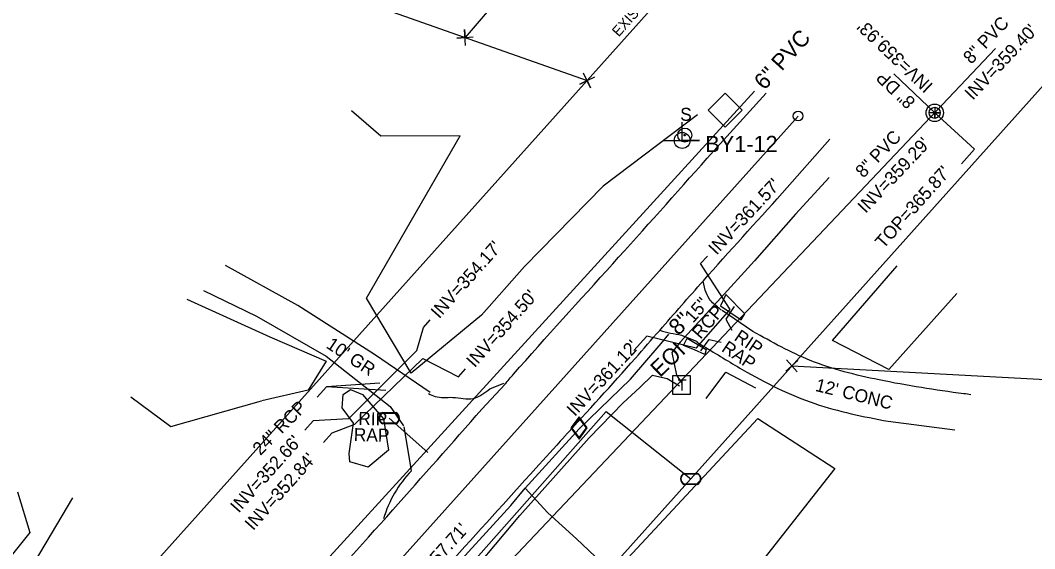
# Model space of a CAD drawing. Extents: x 2089016 to 2094354, y 862840 to 864725.
# Drawn here: x 2092160.9 to 2092474, y 864320.2 to 864483.1 of the extents above; entities that cross this region are included whole.
import ezdxf

# ---------------------------------------------------------------- set-up
doc = ezdxf.new("R2010")
doc.units = 0
for name, color, linetype in [('CTL Supplemental Horizontal and Vertical CELL', 7, 'Continuous'), ('CTL Supplemental Horizontal and Vertical Text', 7, 'Continuous'), ('Exist Horizontal Alignment', 7, 'Continuous'), ('Exist Horizontal Alignment Station Label', 7, 'Continuous'), ('Exist Other Culture Area Outline', 7, 'Continuous'), ('Exist Other Culture Area Outline Leader', 7, 'Continuous'), ('Exist Other Culture Area Outline Text', 7, 'Continuous'), ('Exist Other Culture Fence Line', 7, 'Continuous'), ('Exist Other Culture Sign Text', 7, 'Continuous'), ('Exist Property Corner CELL', 7, 'Continuous'), ('Exist Property Line', 7, 'Continuous'), ('Exist Right of Way Line', 7, 'Continuous'), ('Exist Right of Way Line Text', 7, 'Continuous'), ('Exist Roads EOP', 7, 'Continuous'), ('Exist Roads EOP Other', 7, 'Continuous'), ('Exist Roads EOP Other Text', 7, 'Continuous'), ('Exist Roads Soil', 7, 'Continuous'), ('Exist Structure Minor Pipes RCP 15 Inch', 7, 'Continuous'), ('Exist Structure Minor Pipes RCP 15 Inch Invert', 7, 'Continuous'), ('Exist Structure Minor Pipes RCP 15 Inch Leader', 7, 'Continuous'), ('Exist Structure Minor Pipes RCP 15 Inch Text', 7, 'Continuous'), ('Exist Structure Minor Pipes RCP 24 Inch', 7, 'Continuous'), ('Exist Structure Minor Pipes RCP 24 Inch Invert', 7, 'Continuous'), ('Exist Structure Minor Pipes RCP 24 Inch Leader', 7, 'Continuous'), ('Exist Structure Minor Pipes RCP 24 Inch Text', 7, 'Continuous'), ('Exist Utilities Gas UG Line SUE LOS B', 7, 'Continuous'), ('Exist Utilities Gas UG Line SUE LOS B Text', 7, 'Continuous'), ('Exist Utilities Sanitary Sewer Manhole Leader', 7, 'Continuous'), ('Exist Utilities Sanitary Sewer Manhole Text', 7, 'Continuous'), ('Exist Utilities Sanitary Sewer UG Line', 7, 'Continuous'), ('Exist Utilities Sanitary Sewer UG Line Invert Elevation', 7, 'Continuous'), ('Exist Utilities Sanitary Sewer UG Line Text', 7, 'Continuous'), ('Exist Utilities Telephone Pedestal CELL', 7, 'Continuous'), ('Exist Utilities Telephone UG Cable SUE LOS B', 7, 'Continuous'), ('Exist Utilities Water UG Line SUE LOS C', 7, 'Continuous'), ('Exist Utilities Water UG Line SUE LOS C Text', 7, 'Continuous'), ('Exist Vegetation Woods Line', 7, 'Continuous'), ('Pattern 1', 7, 'Continuous'), ('Prop Conc Driveway', 7, 'Continuous'), ('Prop Drainage Structure Tops and Inverts LABEL', 7, 'Continuous'), ('Prop SS Fill Line', 7, 'Continuous'), ('R5707_NCDOT_FS_170814 - Exist Utilities Water UG Line SUE LOS C', 7, 'Continuous'), ('Raster_Level_0', 7, 'Continuous')]:
    doc.layers.add(name, color=color, linetype=linetype)

msp = doc.modelspace()

# ---------------------------------------------------------------- linework, layer by layer
at = {"layer": 'CTL Supplemental Horizontal and Vertical CELL'}
msp.add_line((2092378.45, 864455.46), (2092378.45, 864455.46), dxfattribs=at)
msp.add_lwpolyline([(2092373.23, 864455.47), (2092378.47, 864460.72), (2092383.72, 864455.46), (2092378.48, 864450.22)], close=True, dxfattribs=at)
at = {"layer": 'Exist Horizontal Alignment'}
msp.add_line((2092400.95, 864453.62), (2091908.69, 863904.49), dxfattribs=at)
at = {"layer": 'Exist Horizontal Alignment Station Label'}
msp.add_circle((2092400.95, 864453.62), 1.5, dxfattribs=at)
at = {"layer": 'Exist Other Culture Area Outline'}
for points in [[(2092383.36, 864390.8), (2092384.54, 864392.58), (2092378.66, 864398.58), (2092376.99, 864395.03), (2092383.36, 864390.8)], [(2092366.67, 864385.06), (2092372.53, 864381.57), (2092372.16, 864380.05), (2092368.96, 864381.46), (2092365.57, 864382.79), (2092366.67, 864385.06)], [(2092260.23, 864363.57), (2092260.49, 864367.7), (2092262.8, 864369.24), (2092266.54, 864367.76), (2092272.99, 864360.19), (2092274.55, 864350.59), (2092268.22, 864345.34), (2092262.6, 864347), (2092262.37, 864349.54), (2092263.77, 864358.83), (2092260.23, 864363.57)]]:
    msp.add_lwpolyline(points, dxfattribs=at)
at = {"layer": 'Exist Other Culture Area Outline Leader'}
for points in [[(2092381.23, 864394.85), (2092378.62, 864390.92), (2092380.5, 864387.52)], [(2092370.9, 864381.17), (2092373.45, 864384.64), (2092377.16, 864383.86)]]:
    msp.add_lwpolyline(points, dxfattribs=at)
at = {"layer": 'Exist Other Culture Fence Line'}
msp.add_lwpolyline([(2092372.57, 864366.53), (2092378.69, 864374.65), (2092387.83, 864369.75)], dxfattribs=at)
at = {"layer": 'Exist Property Corner CELL'}
for p, q in [((2092298.14, 864477.85), (2092298.14, 864477.85)), ((2092335.82, 864464.53), (2092335.82, 864464.53)), ((2092399.02, 864376.55), (2092399.02, 864376.55))]:
    msp.add_line(p, q, dxfattribs=at)
for points in [[(2092298.34, 864475.36), (2092297.94, 864480.34), (2092298.14, 864477.85), (2092295.65, 864477.65), (2092300.63, 864478.05)], [(2092338.08, 864465.61), (2092333.57, 864463.46), (2092335.82, 864464.53), (2092336.9, 864462.28), (2092334.75, 864466.79)], [(2092397.16, 864374.88), (2092400.88, 864378.22), (2092399.02, 864376.55), (2092397.35, 864378.41), (2092400.69, 864374.69)]]:
    msp.add_lwpolyline(points, dxfattribs=at)
at = {"layer": 'Exist Property Line'}
for p, q in [((2092352.53, 864541.78), (2092298.14, 864477.85)), ((2092142.46, 864532.85), (2092335.82, 864464.53)), ((2092399.02, 864376.55), (2092670.75, 864361.96))]:
    msp.add_line(p, q, dxfattribs=at)
at = {"layer": 'Exist Right of Way Line'}
for p, q in [((2092523.97, 864515.94), (2092197.26, 864151.49)), ((2092373.81, 864507.03), (2092335.82, 864464.53)), ((2092335.82, 864464.53), (2092200.62, 864313.81))]:
    msp.add_line(p, q, dxfattribs=at)
at = {"layer": 'Exist Roads EOP'}
for p, q in [((2092372.93, 864440.64), (2092391.13, 864460.72)), ((2092396.06, 864429.81), (2092410.78, 864446.5)), ((2092303.35, 864363.16), (2092310.49, 864370.9))]:
    msp.add_line(p, q, dxfattribs=at)
for points in [[(2092310.48, 864370.97), (2092313.09, 864373.96), (2092343.73, 864408.02), (2092372.93, 864440.64)], [(2092328.6, 864354.52), (2092350.72, 864378.93), (2092358.23, 864387.51), (2092371.7, 864402.81), (2092396.06, 864429.81)], [(2092081.27, 864117.7), (2092085.95, 864122.17), (2092102.09, 864139.55), (2092125.96, 864164.87), (2092156.61, 864199.06), (2092190.08, 864236.15), (2092217.66, 864267.19), (2092246.02, 864298.82), (2092275.83, 864332.1), (2092303.35, 864363.16)], [(2092328.64, 864354.47), (2092320, 864344.96), (2092293.08, 864315.26), (2092283.58, 864304.8), (2092271.75, 864292.1), (2092254.33, 864272.28), (2092243.15, 864259.63), (2092226.98, 864241.41), (2092211.45, 864224.37), (2092183.27, 864193.04), (2092161.81, 864168.46), (2092139.48, 864143.81), (2092116.47, 864118.1), (2092091.34, 864089.69), (2092064.77, 864060.28), (2092043.08, 864035.35), (2092027.12, 864015.14), (2092019.12, 864002.89), (2092016.17, 863997.95), (2092013.03, 863989.85), (2092006.81, 863966.87), (2092005.82, 863941.35), (2092008.55, 863918.7), (2092015.59, 863893.68), (2092027.07, 863876.03), (2092043.03, 863859.05), (2092066.89, 863847.63), (2092087.45, 863841.22), (2092102.98, 863836.55), (2092106.69, 863836.06), (2092109.98, 863837.49), (2092112.72, 863838.5), (2092117.05, 863837.51), (2092123.9, 863835.78), (2092145.09, 863830.56), (2092151.83, 863826.8), (2092157.4, 863823.44), (2092197.6, 863812.76), (2092213.09, 863809.05), (2092218.26, 863809.49), (2092229.44, 863807.44), (2092250.45, 863799.3), (2092264.32, 863794.54)]]:
    msp.add_spline(points, degree=3, dxfattribs=at)
at = {"layer": 'Exist Roads EOP Other'}
for p, q in [((2092372.29, 864399.87), (2092371.69, 864402.71)), ((2092387.02, 864387.16), (2092377.53, 864393.61)), ((2092364.96, 864386.06), (2092369.81, 864384.04)), ((2092428.74, 864359.45), (2092449.35, 864356.81))]:
    msp.add_line(p, q, dxfattribs=at)
msp.add_ellipse((2092371.32, 864432.3), major_axis=(47.49, -12.64), ratio=0.948986, start_param=4.690293, end_param=4.829471, dxfattribs=at)
for points in [[(2092377.35, 864393.7), (2092376.41, 864394.42), (2092373.61, 864397.16), (2092372.29, 864399.87)], [(2092454.3, 864367.67), (2092452.1, 864367.95), (2092425.92, 864372.23), (2092404.68, 864378.24), (2092387.02, 864387.16)], [(2092369.7, 864383.92), (2092371.76, 864382.66), (2092383.73, 864375.43), (2092406.1, 864364.91), (2092428.74, 864359.45)]]:
    msp.add_spline(points, degree=3, dxfattribs=at)
at = {"layer": 'Exist Roads Soil'}
for p, q in [((2092305.84, 864369.47), (2092310.09, 864371.24)), ((2092281.67, 864344.23), (2092279.34, 864357.79))]:
    msp.add_line(p, q, dxfattribs=at)
for points in [[(2092287.36, 864368.29), (2092270.19, 864380.11), (2092246.57, 864395.18), (2092224.23, 864407.55)], [(2092217.46, 864399.78), (2092233.82, 864391.92), (2092255.28, 864379.57), (2092275.03, 864364.07), (2092279.17, 864358.08)]]:
    msp.add_lwpolyline(points, dxfattribs=at)
msp.add_ellipse((2092306.56, 864319.89), major_axis=(-25.69, -23.67), ratio=0.996607, start_param=4.764395, end_param=5.263041, dxfattribs=at)
msp.add_spline([(2092286.91, 864368.03), (2092288.94, 864367.13), (2092294.36, 864366.84), (2092300.72, 864366.54), (2092305.84, 864369.47)], degree=3, dxfattribs=at)
at = {"layer": 'Exist Structure Minor Pipes RCP 15 Inch'}
msp.add_line((2092369.46, 864382), (2092380.01, 864393.99), dxfattribs=at)
at = {"layer": 'Exist Structure Minor Pipes RCP 15 Inch Leader'}
for points in [[(2092380.01, 864393.99), (2092370.8, 864408.14), (2092372.95, 864410.44)], [(2092369.46, 864382), (2092354.3, 864385.69), (2092350.21, 864381.31)]]:
    msp.add_lwpolyline(points, dxfattribs=at)
at = {"layer": 'Exist Structure Minor Pipes RCP 24 Inch'}
for p, q in [((2092283.27, 864381.26), (2092262.22, 864360.18)), ((2092285.16, 864378.81), (2092264.06, 864358.43))]:
    msp.add_line(p, q, dxfattribs=at)
at = {"layer": 'Exist Structure Minor Pipes RCP 24 Inch Leader'}
msp.add_line((2092273.67, 864369), (2092255.36, 864370.06), dxfattribs=at)
for points in [[(2092283.27, 864381.26), (2092285.38, 864388.44), (2092287.35, 864390.74)], [(2092285.16, 864378.81), (2092296.14, 864373.14), (2092298.3, 864375.65)], [(2092271.9, 864371.26), (2092255.36, 864370.06), (2092252.56, 864366.9)], [(2092262.22, 864360.18), (2092251.28, 864359.62), (2092248.72, 864356.68)], [(2092264.06, 864358.43), (2092257, 864355.81), (2092254.44, 864352.87)]]:
    msp.add_lwpolyline(points, dxfattribs=at)
at = {"layer": 'Exist Utilities Gas UG Line SUE LOS B'}
for points in [[(2092140.2, 864140.31), (2092162.06, 864166.07), (2092179.71, 864186.22), (2092198.83, 864207.87), (2092227.1, 864238.78), (2092246.17, 864260.04), (2092255.99, 864270.37), (2092273.45, 864290.66), (2092291.56, 864310.87), (2092312.26, 864333.5), (2092316.74, 864338.8), (2092333.4, 864357.16), (2092349.21, 864372.45), (2092358.73, 864383.48), (2092361.02, 864386.32)], [(2092066.83, 864137.98), (2092088.84, 864162.36), (2092098.07, 864172.62), (2092106.64, 864182.79), (2092128.43, 864208.15), (2092157.38, 864243.81), (2092166.44, 864256.23), (2092171.31, 864267.44), (2092170.83, 864272.33), (2092162.51, 864299.97), (2092160.37, 864307.56), (2092177.06, 864335.87)], [(2092316.71, 864338.79), (2092323.68, 864331.24), (2092332.54, 864323.16), (2092346.14, 864310.3), (2092361.03, 864297.29)]]:
    msp.add_lwpolyline(points, dxfattribs=at)
at = {"layer": 'Exist Utilities Sanitary Sewer Manhole Leader'}
msp.add_lwpolyline([(2092443.11, 864454.61), (2092455.36, 864443.37), (2092451.37, 864438.9)], dxfattribs=at)
at = {"layer": 'Exist Utilities Sanitary Sewer UG Line'}
msp.add_line((2092443.11, 864454.61), (2092430.45, 864466.59), dxfattribs=at)
msp.add_lwpolyline([(2092461.9, 864474.44), (2092144.79, 864139.77), (2092098.41, 864157.29)], dxfattribs=at)
at = {"layer": 'Exist Utilities Telephone Pedestal CELL'}
msp.add_line((2092364.87, 864370.66), (2092364.87, 864370.66), dxfattribs=at)
msp.add_lwpolyline([(2092362.15, 864367.83), (2092367.74, 864367.83), (2092367.74, 864373.43), (2092362.15, 864373.43), (2092362.15, 864367.83)], dxfattribs=at)
at = {"layer": 'Exist Utilities Telephone UG Cable SUE LOS B'}
for points in [[(2092410.56, 864434.61), (2092400.15, 864423.34), (2092387.44, 864408.97), (2092376.09, 864396.44), (2092364.55, 864383.86), (2092361.99, 864380.71), (2092363.39, 864373.71), (2092364.94, 864371.36)], [(2092270.37, 864262.35), (2092263.37, 864269.02), (2092264.73, 864272.49), (2092269.7, 864277.27), (2092279.22, 864287.48), (2092295.24, 864306.71), (2092315.05, 864330.45), (2092336.5, 864354.36), (2092346.98, 864365.14), (2092352.08, 864369.88), (2092356.04, 864373.71), (2092360.57, 864372.7), (2092364.32, 864370.4)]]:
    msp.add_lwpolyline(points, dxfattribs=at)
at = {"layer": 'Exist Utilities Water UG Line SUE LOS C'}
msp.add_line((2092274.77, 864360.42), (2092286.71, 864349.88), dxfattribs=at)
for points in [[(2092246.43, 864254.83), (2092341.67, 864362.43)], [(2092341.67, 864362.43), (2092367.82, 864341.67)]]:
    msp.add_lwpolyline(points, dxfattribs=at)
at = {"layer": 'Exist Vegetation Woods Line'}
for points in [[(2092369.94, 864453.96), (2092340.81, 864431.99), (2092316.5, 864407.16), (2092303.19, 864392.21), (2092281.49, 864374.26), (2092267.79, 864397.45), (2092296.62, 864447.46), (2092272.19, 864447.37), (2092263.07, 864455.18)], [(2092449.94, 864398.88), (2092428.99, 864375.48), (2092411.56, 864384.34), (2092431.57, 864407.42)], [(2092212.27, 864397.11), (2092237.86, 864385.47), (2092255.33, 864378.05), (2092249.7, 864369.05), (2092235.44, 864365.81)], [(2092195.01, 864366.98), (2092207.33, 864357.83), (2092235.38, 864365.8)], [(2092348.07, 864263.31), (2092313.88, 864280.21), (2092388.56, 864360.28), (2092412.33, 864344.85), (2092348.07, 864263.31)], [(2092160.03, 864337.73), (2092163.83, 864325.13), (2092148.56, 864306.27), (2092139.7, 864312.63)]]:
    msp.add_lwpolyline(points, dxfattribs=at)
at = {"layer": 'Pattern 1'}
for p, q in [((2092274.77, 864360.42), (2092274.77, 864360.42)), ((2092367.82, 864341.67), (2092367.82, 864341.67))]:
    msp.add_line(p, q, dxfattribs=at)
for points in [[(2092272.73, 864362.12), (2092276.8, 864362.12)], [(2092272.73, 864361.98), (2092276.8, 864361.98)], [(2092276.8, 864358.85), (2092272.7, 864358.85)], [(2092276.8, 864358.72), (2092272.7, 864358.72)], [(2092365.78, 864343.37), (2092369.85, 864343.37)], [(2092365.78, 864343.23), (2092369.85, 864343.23)], [(2092369.85, 864340.11), (2092365.75, 864340.11)], [(2092369.85, 864339.97), (2092365.75, 864339.97)]]:
    msp.add_lwpolyline(points, dxfattribs=at)
for centre, radius, start, end in [((2092273.46, 864360.41), 1.86, 113.178, 245.9794), ((2092273.47, 864360.41), 1.73, 115.3009, 243.7824), ((2092276.06, 864360.42), 1.86, 293.6483, 66.3084), ((2092276.07, 864360.42), 1.73, 295.1272, 64.8728), ((2092366.51, 864341.67), 1.86, 113.178, 245.9794), ((2092366.52, 864341.67), 1.73, 115.3009, 243.7824), ((2092369.11, 864341.67), 1.86, 293.6483, 66.3084), ((2092369.12, 864341.67), 1.73, 295.1272, 64.8728)]:
    msp.add_arc(centre, radius, start, end, dxfattribs=at)
at = {"layer": 'Prop Conc Driveway'}
for radius in [2.18, 0.24]:
    msp.add_circle((2092365.97, 864447.72), radius, dxfattribs=at)
at = {"layer": 'Prop Drainage Structure Tops and Inverts LABEL'}
msp.add_line((2092333.35, 864357.39), (2092333.35, 864357.39), dxfattribs=at)
msp.add_lwpolyline([(2092333.35, 864360.81), (2092330.81, 864357.39), (2092333.35, 864353.98), (2092335.89, 864357.39), (2092333.35, 864360.81)], dxfattribs=at)
msp.add_lwpolyline([(2092335.64, 864357.39), (2092333.35, 864360.47), (2092331.06, 864357.39), (2092333.35, 864354.32)], close=True, dxfattribs=at)
at = {"layer": 'Prop SS Fill Line'}
msp.add_line((2092365.15, 864446.09), (2092365.15, 864446.09), dxfattribs=at)
msp.add_lwpolyline([(2092359.21, 864446.09), (2092370.55, 864446.05), (2092365.15, 864446.07), (2092365.15, 864451.71)], dxfattribs=at)
msp.add_circle((2092365.15, 864446.09), 2.45, dxfattribs=at)
at = {"layer": 'R5707_NCDOT_FS_170814 - Exist Utilities Water UG Line SUE LOS C'}
msp.add_lwpolyline([(2091844.71, 863865.07), (2091856.73, 863880.15), (2092387.53, 864461.27)], dxfattribs=at)
at = {"layer": 'Raster_Level_0'}
msp.add_lwpolyline([(2092443.11, 864456.32), (2092443.11, 864452.89), (2092443.11, 864454.61), (2092444.82, 864454.61), (2092441.39, 864454.61)], dxfattribs=at)
for radius in [2.69, 1.71]:
    msp.add_circle((2092443.11, 864454.61), radius, dxfattribs=at)

# ---------------------------------------------------------------- texts
at = {"layer": 'CTL Supplemental Horizontal and Vertical Text'}
msp.add_text('BY1-12', height=5, dxfattribs=at).set_placement((2092372.32, 864442.5))
at = {"layer": 'Exist Other Culture Area Outline Text'}
for s, rotation, p in [('RIP ', 325.7426, (2092380.92, 864384.69)), ('RAP', 325.7426, (2092377.03, 864381.27)), ('RIP ', 358.79, (2092265.17, 864358.34)), ('RAP', 358.79, (2092263.78, 864353.36))]:
    msp.add_text(s, height=4, rotation=rotation, dxfattribs=at).set_placement(p)
at = {"layer": 'Exist Other Culture Sign Text'}
msp.add_text('S', height=4, dxfattribs=at).set_placement((2092364.55, 864452.15))
at = {"layer": 'Exist Right of Way Line Text'}
msp.add_text('EXISTING R/W', height=3.2, rotation=48.2032, dxfattribs=at).set_placement((2092345.58, 864477.85))
at = {"layer": 'Exist Roads EOP Other Text'}
for s, rotation, p in [("10' GR", 326.5001, (2092255, 864382.31)), ("12' CONC", 346.0445, (2092406.03, 864368.87))]:
    msp.add_text(s, height=4, rotation=rotation, dxfattribs=at).set_placement(p)
at = {"layer": 'Exist Structure Minor Pipes RCP 15 Inch Invert'}
for s, rotation, p in [("INV=361.57'", 46.9987, (2092375.77, 864410.54)), ("INV=361.12'", 46.9987, (2092332.05, 864360.73)), ("INV=357.71'", 47.8795, (2092279.75, 864304.01))]:
    msp.add_text(s, height=4, rotation=rotation, dxfattribs=at).set_placement(p)
at = {"layer": 'Exist Structure Minor Pipes RCP 15 Inch Text'}
for s, p in [('15"', (2092368.53, 864389.56)), ('RCP', (2092370.81, 864384.58))]:
    msp.add_text(s, height=4, rotation=48.6756, dxfattribs=at).set_placement(p)
at = {"layer": 'Exist Structure Minor Pipes RCP 24 Inch Invert'}
for s, p in [("INV=354.17'", (2092290.17, 864390.9)), ("INV=354.50'", (2092301.12, 864375.81)), ("INV=352.66'", (2092228.3, 864330.94)), ("INV=352.84'", (2092232.76, 864325.55))]:
    msp.add_text(s, height=4, rotation=48.2783, dxfattribs=at).set_placement(p)
at = {"layer": 'Exist Structure Minor Pipes RCP 24 Inch Text'}
msp.add_text('24" RCP', height=4, rotation=45.0615, dxfattribs=at).set_placement((2092234.98, 864348.75))
at = {"layer": 'Exist Utilities Gas UG Line SUE LOS B Text'}
for s, p in [('8"', (2092363.95, 864385.69)), ('EOI', (2092358.31, 864372.78))]:
    msp.add_text(s, height=5, rotation=44.0417, dxfattribs=at).set_placement(p)
at = {"layer": 'Exist Utilities Sanitary Sewer Manhole Text'}
msp.add_text("TOP=365.87'", height=4, rotation=48.2443, dxfattribs=at).set_placement((2092427.31, 864412.48))
at = {"layer": 'Exist Utilities Sanitary Sewer UG Line Invert Elevation'}
for s, rotation, p in [("INV=359.93'", 136.5432, (2092442.87, 864463.31)), ("INV=359.40'", 46.5432, (2092454.86, 864458.28)), ("INV=359.29'", 46.5432, (2092421.79, 864423.38))]:
    msp.add_text(s, height=4, rotation=rotation, dxfattribs=at).set_placement(p)
at = {"layer": 'Exist Utilities Sanitary Sewer UG Line Text'}
for s, rotation, p in [('8" PVC', 46.5432, (2092454.38, 864469.41)), ('8" DP', 136.5432, (2092437.43, 864458.34)), ('8" PVC', 46.5432, (2092421.12, 864434.28))]:
    msp.add_text(s, height=4, rotation=rotation, dxfattribs=at).set_placement(p)
at = {"layer": 'Exist Utilities Telephone Pedestal CELL'}
msp.add_text('T', height=3.42, dxfattribs=at).set_placement((2092363.74, 864368.95))
at = {"layer": 'Exist Utilities Water UG Line SUE LOS C Text'}
msp.add_text('6" PVC', height=5, rotation=47.8491, dxfattribs=at).set_placement((2092390.57, 864461.38))

doc.saveas('drawing.dxf')
